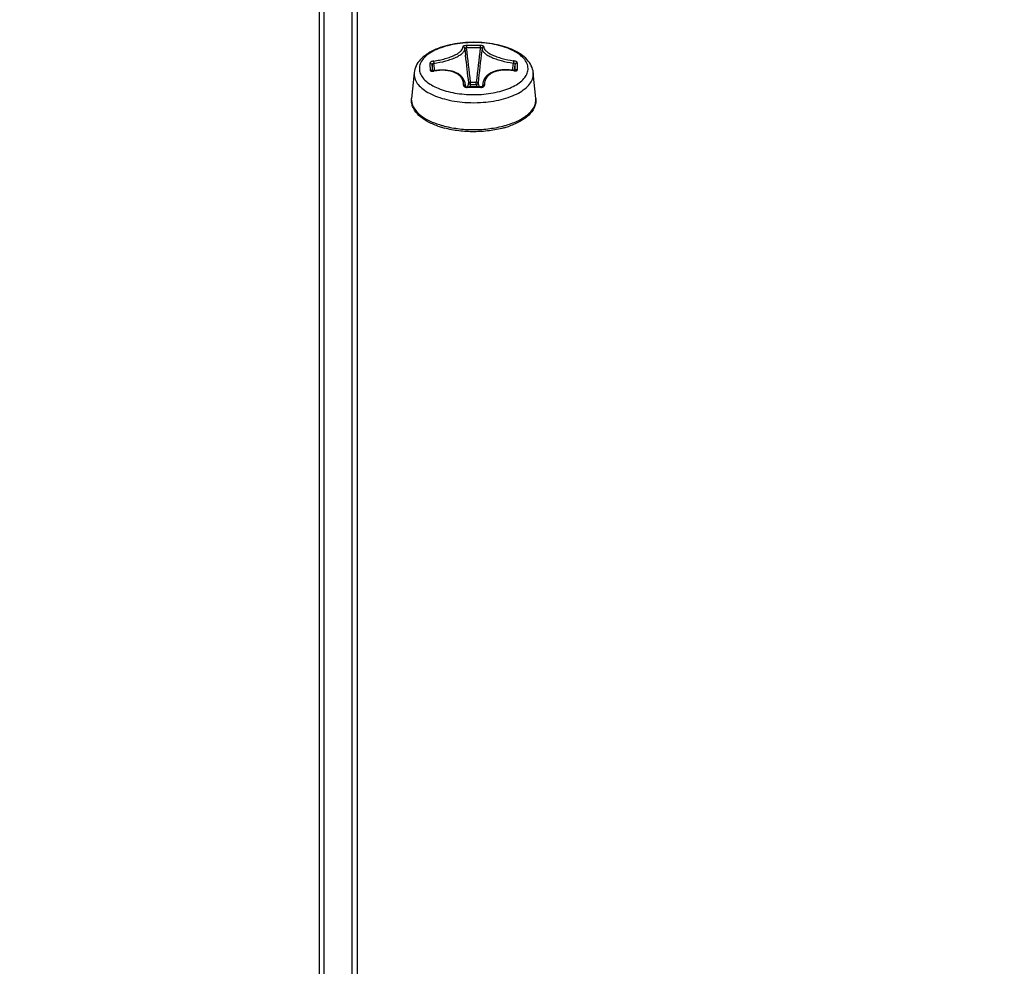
# Model space of a CAD drawing. Header units: millimetres. Extents: x 0 to 420, y 0 to 297.
# Tile 278 of 502: x 245.98 to 251.49, y 244.41 to 249.71. Entities that reach past the tile are written whole.
import ezdxf

# ---------------------------------------------------------------- set-up
doc = ezdxf.new("R2010")
doc.units = ezdxf.units.MM
doc.header["$LTSCALE"] = 23.1
doc.layers.get('0').update_dxf_attribs({"linetype": 'CONTINUOUS'})
doc.layers.add('DIM_PILOTEES', color=7, linetype='CONTINUOUS')
doc.styles.add('TEXTSTYLE_2', font='txt', dxfattribs={"width": 0.97619})
doc.styles.add('TEXTSTYLE_6', font='txt', dxfattribs={"width": 1.178571})
doc.dimstyles.new('DIMSTYLE_1', dxfattribs={"dimtxt": 2.5, "dimasz": 0.1875, "dimexe": 0.125, "dimexo": 0.0625, "dimgap": 1.25, "dimtad": 0, "dimtih": 1, "dimtoh": 1, "dimdsep": 46, "dimtxsty": 'TEXTSTYLE_2', "dimblk": '_FILLED', "dimblk1": '_FILLED', "dimblk2": '_FILLED', "dimcen": 0.09, "dimazin": 2, "dimtfac": 1, "dimtofl": 0, "dimtmove": 0, "dimatfit": 3, "dimldrblk": '_FILLED', "dimfxl": 1, "dimtolj": 1, "dimarcsym": 0})
doc.dimstyles.new('DIMSTYLE_5', dxfattribs={"dimtxt": 2.5, "dimasz": 0.1875, "dimexe": 0.125, "dimexo": 0.0625, "dimgap": 1.25, "dimtad": 0, "dimtih": 1, "dimtoh": 1, "dimdsep": 46, "dimtxsty": 'TEXTSTYLE_6', "dimblk": '_FILLED', "dimblk1": '_FILLED', "dimblk2": '_FILLED', "dimcen": 0.09, "dimazin": 2, "dimtfac": 1, "dimtofl": 0, "dimtmove": 0, "dimatfit": 3, "dimldrblk": '_FILLED', "dimfxl": 1, "dimtolj": 1, "dimarcsym": 0})

# ---------------------------------------------------------------- blocks, each defined once
blk = doc.blocks.new('_FILLED')
at = {"color": 0, "linetype": 'BYBLOCK'}
blk.add_solid([(0, 0), (-1, 0.167), (-1, -0.167)], dxfattribs=at)
blk = doc.blocks.new('*D0')
at = {"layer": 'DIM_PILOTEES', "color": 2, "linetype": 'CONTINUOUS'}
for p, q in [((218.8808, 254.2086), (215.0951, 254.2086)), ((215.2201, 254.2086), (215.2201, 191.7537)), ((273.8528, 254.2086), (218.8808, 254.2086)), ((215.2201, 129.4471), (215.2201, 186.7537)), ((218.8808, 129.4471), (215.0951, 129.4471)), ((273.8782, 129.4471), (218.8808, 129.4471))]:
    blk.add_line(p, q, dxfattribs=at)
at = {"layer": 'DIM_PILOTEES', "color": 2, "linetype": 'CONTINUOUS', "xscale": 0.1875, "yscale": 0.1875, "zscale": 0.1875}
for p, rotation in [((215.2201, 254.2086), 90), ((215.2201, 129.4471), 270)]:
    blk.add_blockref('_FILLED', p, dxfattribs=dict(at, rotation=rotation))
at = {"layer": 'DIM_PILOTEES', "color": 2, "linetype": 'CONTINUOUS', "insert": (215.2201, 190.5037), "char_height": 2.5, "width": 10.982143, "attachment_point": 2, "line_spacing_factor": 0.9, "style": 'TEXTSTYLE_2'}
blk.add_mtext('{\\ftxt;\\W0.0001;\\H0.0001;\\~}{\\ftxt;\\W2.9285714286;\\H2.5; }{\\ftxt;\\W0.0001;\\H0.0001;\\~}', dxfattribs=at)
blk = doc.blocks.new('*D8')
at = {"layer": 'DIM_PILOTEES', "color": 2, "linetype": 'CONTINUOUS'}
for p, q in [((226.3883, 276.7141), (226.3883, 278.0891)), ((276.2211, 276.7141), (276.2211, 278.0891)), ((226.3883, 277.9641), (248.9616, 277.9641)), ((276.2211, 277.9641), (257.3545, 277.9641)), ((226.3883, 206.2157), (226.3883, 276.7141)), ((276.2211, 241.6204), (276.2211, 276.7141))]:
    blk.add_line(p, q, dxfattribs=at)
at = {"layer": 'DIM_PILOTEES', "color": 2, "linetype": 'CONTINUOUS', "xscale": 0.1875, "yscale": 0.1875, "zscale": 0.1875, "rotation": 180}
blk.add_blockref('_FILLED', (226.3883, 277.9641), dxfattribs=at)
at = {"layer": 'DIM_PILOTEES', "color": 2, "linetype": 'CONTINUOUS', "xscale": 0.1875, "yscale": 0.1875, "zscale": 0.1875}
blk.add_blockref('_FILLED', (276.2211, 277.9641), dxfattribs=at)
at = {"layer": 'DIM_PILOTEES', "color": 2, "linetype": 'CONTINUOUS', "insert": (253.158, 279.2141), "char_height": 2.5, "width": 8.839286, "attachment_point": 2, "line_spacing_factor": 0.9, "style": 'TEXTSTYLE_6'}
blk.add_mtext('{\\ftxt;\\W0.0001;\\H0.0001;\\~}{\\ftxt;\\W2.3571428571;\\H2.5; }{\\ftxt;\\W0.0001;\\H0.0001;\\~}', dxfattribs=at)

msp = doc.modelspace()

# ---------------------------------------------------------------- linework, layer by layer
at = {"color": 7, "linetype": 'CONTINUOUS'}
for p, q in [((247.8711, 227.8463), (247.8711, 254.072)), ((247.6831, 253.7976), (247.6831, 227.8079)), ((247.8411, 227.8402), (247.8411, 253.672)), ((248.4708, 249.5491), (248.4706, 249.5498)), ((248.4708, 249.5494), (248.4707, 249.5492)), ((248.471, 249.5477), (248.4708, 249.5491)), ((248.471, 249.5477), (248.4754, 249.5105)), ((248.4805, 249.5645), (248.481, 249.5511)), ((248.5575, 249.5648), (248.5573, 249.5514)), ((248.5676, 249.5489), (248.5659, 249.5349)), ((248.5673, 249.5502), (248.5667, 249.5505)), ((248.5677, 249.5497), (248.5676, 249.5492)), ((248.5676, 249.5492), (248.5676, 249.5489)), ((248.5676, 249.5489), (248.5676, 249.5488)), ((248.4755, 249.5103), (248.4754, 249.5105)), ((248.2921, 249.4222), (248.2881, 249.4571)), ((248.2921, 249.4222), (248.2881, 249.4571)), ((248.3028, 249.4235), (248.2984, 249.465)), ((248.3376, 249.4274), (248.3239, 249.4265)), ((248.3511, 249.4276), (248.3376, 249.4274)), ((248.3643, 249.427), (248.3511, 249.4276)), ((248.3771, 249.4255), (248.3643, 249.427)), ((248.678, 249.4281), (248.6652, 249.4265)), ((248.6913, 249.4289), (248.678, 249.4281)), ((248.705, 249.4289), (248.6913, 249.4289)), ((248.7189, 249.4281), (248.705, 249.4289)), ((248.7329, 249.4265), (248.7189, 249.4281)), ((248.7386, 249.4255), (248.7429, 249.4668)), ((248.7495, 249.424), (248.7534, 249.4589)), ((248.7495, 249.424), (248.7534, 249.4589)), ((248.1877, 249.4124), (248.1733, 249.2688)), ((248.2881, 249.4227), (248.2877, 249.4229)), ((248.2889, 249.4225), (248.2881, 249.4227)), ((248.2887, 249.4226), (248.2887, 249.4229)), ((248.29, 249.4223), (248.2889, 249.4225)), ((248.2913, 249.4222), (248.29, 249.4223)), ((248.2905, 249.4205), (248.2953, 249.4208)), ((248.2928, 249.4221), (248.2913, 249.4222)), ((248.2945, 249.4222), (248.2928, 249.4221)), ((248.2963, 249.4224), (248.2945, 249.4222)), ((248.298, 249.4227), (248.2963, 249.4224)), ((248.3101, 249.4248), (248.298, 249.4227)), ((248.2981, 249.4212), (248.298, 249.4227)), ((248.3239, 249.4265), (248.3101, 249.4248)), ((248.3894, 249.4234), (248.3771, 249.4255)), ((248.4012, 249.4204), (248.3894, 249.4234)), ((248.4124, 249.4167), (248.4012, 249.4204)), ((248.4228, 249.4123), (248.4124, 249.4167)), ((248.4324, 249.4073), (248.4228, 249.4123)), ((248.4412, 249.4015), (248.4324, 249.4073)), ((248.449, 249.3952), (248.4412, 249.4015)), ((248.4559, 249.3883), (248.449, 249.3952)), ((248.4617, 249.3809), (248.4559, 249.3883)), ((248.4665, 249.3731), (248.4617, 249.3809)), ((248.4703, 249.3648), (248.4665, 249.3731)), ((248.5774, 249.3717), (248.5741, 249.3632)), ((248.5819, 249.3798), (248.5774, 249.3717)), ((248.5874, 249.3875), (248.5819, 249.3798)), ((248.594, 249.3946), (248.5874, 249.3875)), ((248.6016, 249.4012), (248.594, 249.3946)), ((248.6101, 249.4071), (248.6016, 249.4012)), ((248.6196, 249.4125), (248.6101, 249.4071)), ((248.6299, 249.4171), (248.6196, 249.4125)), ((248.641, 249.421), (248.6299, 249.4171)), ((248.6528, 249.4242), (248.641, 249.421)), ((248.6652, 249.4265), (248.6528, 249.4242)), ((248.7465, 249.4242), (248.7329, 249.4265)), ((248.7449, 249.423), (248.7449, 249.4245)), ((248.7483, 249.424), (248.7465, 249.4242)), ((248.7478, 249.4226), (248.7526, 249.4223)), ((248.7501, 249.4239), (248.7483, 249.424)), ((248.7516, 249.424), (248.7501, 249.4239)), ((248.7529, 249.4241), (248.7516, 249.424)), ((248.754, 249.4243), (248.7529, 249.4241)), ((248.7547, 249.4245), (248.754, 249.4243)), ((248.7552, 249.4247), (248.7547, 249.4245)), ((248.7554, 249.4248), (248.7552, 249.4247)), ((248.8688, 249.2688), (248.8544, 249.4124)), ((248.4729, 249.3561), (248.4703, 249.3648)), ((248.4742, 249.3485), (248.4729, 249.3561)), ((248.4742, 249.3486), (248.4759, 249.3342)), ((248.4745, 249.3352), (248.4744, 249.3359)), ((248.4745, 249.3352), (248.4744, 249.3353)), ((248.4748, 249.3349), (248.4745, 249.3352)), ((248.4754, 249.3344), (248.4748, 249.3349)), ((248.4762, 249.334), (248.4754, 249.3344)), ((248.4772, 249.3335), (248.4762, 249.334)), ((248.4784, 249.3331), (248.4772, 249.3335)), ((248.4798, 249.3327), (248.4784, 249.3331)), ((248.4813, 249.3325), (248.4798, 249.3327)), ((248.483, 249.3324), (248.4813, 249.3325)), ((248.4846, 249.3323), (248.483, 249.3324)), ((248.4961, 249.3327), (248.4846, 249.3323)), ((248.5096, 249.3329), (248.4961, 249.3327)), ((248.5031, 249.3596), (248.5355, 249.3597)), ((248.5032, 249.347), (248.5031, 249.3596)), ((248.5032, 249.347), (248.5356, 249.3471)), ((248.5231, 249.333), (248.5096, 249.3329)), ((248.5366, 249.333), (248.5231, 249.333)), ((248.5356, 249.3471), (248.5355, 249.3597)), ((248.5501, 249.3329), (248.5366, 249.333)), ((248.5614, 249.3326), (248.5501, 249.3329)), ((248.5629, 249.3327), (248.5614, 249.3326)), ((248.5645, 249.3328), (248.5629, 249.3327)), ((248.566, 249.3331), (248.5645, 249.3328)), ((248.5674, 249.3334), (248.566, 249.3331)), ((248.5686, 249.3338), (248.5674, 249.3334)), ((248.5695, 249.3342), (248.5686, 249.3338)), ((248.5714, 249.3507), (248.5695, 249.3342)), ((248.5704, 249.3347), (248.5695, 249.3342)), ((248.5714, 249.3356), (248.5704, 249.3347)), ((248.5712, 249.3354), (248.5714, 249.3363)), ((248.572, 249.3543), (248.5714, 249.3506)), ((248.5741, 249.3632), (248.572, 249.3543)), ((248.1729, 249.2578), (248.1733, 249.2688)), ((248.8691, 249.2624), (248.8688, 249.2688)), ((248.8688, 249.2688), (248.8692, 249.2611))]:
    msp.add_line(p, q, dxfattribs=at)
at = {"color": 3, "linetype": 'CONTINUOUS'}
msp.add_line((247.6572, 253.8942), (247.6572, 227.8026), dxfattribs=at)
at = {"color": 7, "linetype": 'CONTINUOUS'}
for centre, radius, start, end in [((248.5241, 248.2714), 1.2938, 88.5218, 91.9309), ((248.5242, 248.2688), 1.2831, 88.5243, 91.9334), ((234.4611, 247.8333), 14.1247, 6.20356, 6.9856), ((262.6096, 247.8576), 14.154, 173.12685, 173.90781), ((248.5767, 249.5483), 0.00909, 163.9846, 171.2708), ((233.2718, 247.6902), 15.3122, 6.24194, 6.82663), ((263.4258, 247.757), 14.9658, 173.1773, 173.86976), ((251.1706, 249.497), 2.8946, 180.6359, 180.9904), ((251.697, 249.5064), 3.4211, 180.9957, 181.3138), ((251.1104, 249.4882), 2.8225, 180.6311, 180.9917), ((251.6099, 249.497), 3.3221, 180.9944, 181.2777), ((246.705, 249.4062), 2.049, 0.978, 1.4748), ((246.3269, 249.3994), 2.4272, 0.5891, 0.9865), ((246.6865, 249.4134), 2.0795, 0.9778, 1.4713), ((246.2683, 249.406), 2.4978, 0.5489, 0.9846), ((248.2643, 249.4048), 0.077, 174.2971, 180.9795), ((248.2904, 249.4601), 0.0396, 277.1199, 281.2892), ((248.7525, 249.4622), 0.0399, 259.1351, 263.2891), ((248.7777, 249.4048), 0.0771, 0.9948, 5.7034), ((248.4794, 249.3356), 0.00496, 177.0029, 183.9005), ((248.5133, 249.3312), 0.0287, 177.6726, 182.4348), ((248.5289, 247.8793), 1.4513, 88.71, 91.7491), ((248.5487, 249.3309), 0.0129, 357.3819, 7.9928), ((248.5664, 249.3359), 0.00498, 356.0593, 4.2957), ((248.521, 249.9201), 0.6302, 266.3614, 273.9395), ((248.7893, 249.261), 0.0798, 0.0873, 0.989), ((248.2529, 249.261), 0.0799, 180.9893, 182.2638), ((248.521, 249.9383), 0.6935, 267.1442, 273.1288), ((248.4797, 249.5683), 0.4818, 250.7569, 253.9342), ((248.4864, 249.6201), 0.5226, 253.989, 254.5941), ((248.4896, 249.6022), 0.517, 253.9232, 255.1495), ((248.5536, 249.5985), 0.5132, 285.2813, 286.0782), ((248.5572, 249.6148), 0.5171, 285.3983, 286.5822), ((248.5561, 249.5897), 0.504, 286.0799, 286.2855), ((248.5658, 249.5578), 0.4707, 286.2437, 289.2798)]:
    msp.add_arc(centre, radius, start, end, dxfattribs=at)
for points, knots in [([(248.8544, 249.4124), (248.8531, 249.4258), (248.8451, 249.4525), (248.8205, 249.4872), (248.7861, 249.5162), (248.7438, 249.5399), (248.6947, 249.5587), (248.6204, 249.5774), (248.521, 249.5863), (248.4217, 249.5774), (248.3474, 249.5587), (248.2983, 249.5399), (248.256, 249.5162), (248.2216, 249.4872), (248.197, 249.4525), (248.189, 249.4258), (248.1877, 249.4124)], [0, 0, 0, 0, 0.049832, 0.101193, 0.155966, 0.215691, 0.280842, 0.350888, 0.500005, 0.649122, 0.719167, 0.784316, 0.844039, 0.89881, 0.950167, 1, 1, 1, 1]), ([(248.8251, 249.4369), (248.8249, 249.4466), (248.82, 249.4672), (248.8009, 249.495), (248.7716, 249.5199), (248.733, 249.5415), (248.6867, 249.559), (248.615, 249.5767), (248.5186, 249.585), (248.4225, 249.576), (248.3512, 249.5577), (248.3055, 249.5398), (248.2677, 249.518), (248.2392, 249.4928), (248.221, 249.4648), (248.2168, 249.4441), (248.217, 249.4345)], [0, 0, 0, 0, 0.040018, 0.084776, 0.137019, 0.197592, 0.265994, 0.340861, 0.501811, 0.662357, 0.736748, 0.804532, 0.864408, 0.915966, 0.96019, 1, 1, 1, 1]), ([(248.2972, 249.4777), (248.308, 249.4793), (248.3296, 249.4831), (248.3607, 249.4908), (248.3896, 249.5001), (248.4148, 249.5107), (248.4353, 249.5219), (248.4503, 249.5335), (248.4595, 249.545), (248.4611, 249.5537), (248.4603, 249.5572)], [0, 0, 0, 0, 0.172643, 0.342891, 0.503767, 0.648635, 0.771964, 0.870302, 0.943857, 1, 1, 1, 1]), ([(248.2984, 249.465), (248.3208, 249.4681), (248.3537, 249.4746), (248.3947, 249.4875), (248.4212, 249.4984), (248.443, 249.5101), (248.459, 249.5222), (248.4692, 249.5345), (248.4714, 249.5438), (248.471, 249.5477)], [0, 0, 0, 0, 0.338733, 0.498065, 0.642174, 0.765819, 0.865656, 0.941635, 1, 1, 1, 1]), ([(248.4805, 249.5645), (248.4778, 249.5644), (248.4729, 249.564), (248.4671, 249.5627), (248.4634, 249.5611), (248.4613, 249.5598), (248.4601, 249.5581), (248.4603, 249.5572)], [0, 0, 0, 0, 0.356505, 0.661666, 0.782045, 0.877012, 1, 1, 1, 1]), ([(248.4603, 249.5572), (248.4626, 249.5574), (248.4674, 249.5561), (248.4702, 249.5519), (248.4706, 249.5498)], [0, 0, 0, 0, 0.508179, 1, 1, 1, 1]), ([(248.481, 249.5511), (248.4787, 249.5512), (248.4755, 249.5511), (248.4722, 249.5504), (248.471, 249.5498), (248.4708, 249.5494)], [0, 0, 0, 0, 0.651178, 0.873979, 1, 1, 1, 1]), ([(248.5667, 249.5505), (248.5655, 249.551), (248.5623, 249.5514), (248.5591, 249.5515), (248.5573, 249.5514)], [0, 0, 0, 0, 0.413968, 1, 1, 1, 1]), ([(248.5781, 249.5577), (248.5782, 249.5586), (248.577, 249.5603), (248.5748, 249.5615), (248.5711, 249.5631), (248.5652, 249.5643), (248.5602, 249.5648), (248.5575, 249.5648)], [0, 0, 0, 0, 0.123955, 0.21989, 0.340936, 0.645927, 1, 1, 1, 1]), ([(248.5676, 249.5488), (248.5671, 249.5449), (248.5695, 249.5356), (248.5799, 249.5234), (248.5963, 249.5112), (248.6184, 249.4995), (248.6454, 249.4888), (248.687, 249.4761), (248.7202, 249.4697), (248.7429, 249.4668)], [0, 0, 0, 0, 0.057924, 0.133785, 0.233785, 0.357758, 0.502217, 0.661772, 1, 1, 1, 1]), ([(248.5781, 249.5577), (248.5759, 249.5578), (248.5713, 249.5567), (248.5685, 249.5529), (248.568, 249.5508)], [0, 0, 0, 0, 0.507737, 1, 1, 1, 1]), ([(248.5781, 249.5577), (248.5775, 249.5541), (248.5796, 249.5454), (248.5893, 249.5341), (248.6046, 249.5226), (248.6256, 249.5115), (248.6511, 249.5012), (248.6907, 249.4888), (248.7223, 249.4825), (248.744, 249.4795)], [0, 0, 0, 0, 0.056096, 0.13046, 0.22971, 0.353695, 0.498793, 0.659392, 1, 1, 1, 1]), ([(248.217, 249.4345), (248.2172, 249.4257), (248.2212, 249.4071), (248.237, 249.3816), (248.2616, 249.3582), (248.2941, 249.3375), (248.3336, 249.3199), (248.3959, 249.3007), (248.4464, 249.2934), (248.4811, 249.2912)], [0, 0, 0, 0, 0.081966, 0.172179, 0.275789, 0.394874, 0.529174, 0.676875, 1, 1, 1, 1]), ([(248.2972, 249.4777), (248.2945, 249.4773), (248.2893, 249.4761), (248.2826, 249.4731), (248.2778, 249.4696), (248.2761, 249.4663), (248.2761, 249.4649)], [0, 0, 0, 0, 0.316178, 0.606324, 0.837159, 1, 1, 1, 1]), ([(248.2761, 249.4649), (248.2788, 249.4654), (248.2845, 249.4645), (248.2878, 249.4596), (248.2881, 249.4571)], [0, 0, 0, 0, 0.519614, 1, 1, 1, 1]), ([(248.2768, 249.428), (248.279, 249.4284), (248.2837, 249.4279), (248.2872, 249.4247), (248.2881, 249.4227)], [0, 0, 0, 0, 0.519314, 1, 1, 1, 1]), ([(248.2768, 249.428), (248.2768, 249.4269), (248.2776, 249.4246), (248.2808, 249.4222), (248.2853, 249.4208), (248.2887, 249.4205), (248.2905, 249.4205)], [0, 0, 0, 0, 0.18552, 0.403082, 0.675627, 1, 1, 1, 1]), ([(248.2984, 249.465), (248.2958, 249.4644), (248.2917, 249.4628), (248.2881, 249.4589), (248.2881, 249.4571)], [0, 0, 0, 0, 0.591587, 1, 1, 1, 1]), ([(248.2972, 249.4777), (248.2969, 249.4759), (248.2973, 249.4716), (248.2979, 249.4674), (248.2984, 249.465)], [0, 0, 0, 0, 0.42484, 1, 1, 1, 1]), ([(248.464, 249.343), (248.4645, 249.3499), (248.4634, 249.3639), (248.4543, 249.3834), (248.4385, 249.4), (248.4086, 249.418), (248.3599, 249.4285), (248.3192, 249.4254), (248.2981, 249.4212)], [0, 0, 0, 0, 0.098267, 0.197147, 0.303203, 0.420841, 0.692844, 1, 1, 1, 1]), ([(248.5643, 249.2914), (248.599, 249.2938), (248.6495, 249.3014), (248.7115, 249.3211), (248.7507, 249.339), (248.7828, 249.36), (248.8068, 249.3836), (248.8219, 249.4095), (248.8252, 249.4281), (248.8251, 249.4369)], [0, 0, 0, 0, 0.324364, 0.472188, 0.606293, 0.724938, 0.828017, 0.917868, 1, 1, 1, 1]), ([(248.7449, 249.423), (248.7239, 249.427), (248.6922, 249.4292), (248.6523, 249.4227), (248.6267, 249.4137), (248.6057, 249.4007), (248.5904, 249.3839), (248.5819, 249.3643), (248.5811, 249.3503), (248.5818, 249.3435)], [0, 0, 0, 0, 0.307869, 0.450112, 0.580219, 0.697182, 0.802659, 0.901344, 1, 1, 1, 1]), ([(248.744, 249.4795), (248.7443, 249.4777), (248.7439, 249.4734), (248.7434, 249.4692), (248.7429, 249.4668)], [0, 0, 0, 0, 0.424813, 1, 1, 1, 1]), ([(248.7534, 249.4589), (248.7534, 249.4608), (248.7497, 249.4646), (248.7455, 249.4662), (248.7429, 249.4668)], [0, 0, 0, 0, 0.409903, 1, 1, 1, 1]), ([(248.7654, 249.4668), (248.7653, 249.4682), (248.7635, 249.4715), (248.7586, 249.475), (248.7518, 249.4779), (248.7467, 249.4791), (248.744, 249.4795)], [0, 0, 0, 0, 0.163438, 0.395349, 0.685463, 1, 1, 1, 1]), ([(248.7526, 249.4223), (248.7544, 249.4224), (248.7578, 249.4227), (248.7622, 249.4242), (248.7652, 249.4266), (248.766, 249.4289), (248.766, 249.4299)], [0, 0, 0, 0, 0.325155, 0.597044, 0.813666, 1, 1, 1, 1]), ([(248.7654, 249.4668), (248.7627, 249.4673), (248.757, 249.4664), (248.7537, 249.4614), (248.7534, 249.4589)], [0, 0, 0, 0, 0.519222, 1, 1, 1, 1]), ([(248.766, 249.4299), (248.7637, 249.4303), (248.759, 249.4298), (248.7555, 249.4265), (248.7546, 249.4245)], [0, 0, 0, 0, 0.518822, 1, 1, 1, 1]), ([(248.1873, 249.4035), (248.1875, 249.3936), (248.192, 249.3728), (248.2101, 249.3442), (248.2382, 249.3182), (248.2752, 249.2953), (248.32, 249.276), (248.3905, 249.2552), (248.4474, 249.2476), (248.4865, 249.2456)], [0, 0, 0, 0, 0.081476, 0.171435, 0.2751, 0.394479, 0.529173, 0.677196, 1, 1, 1, 1]), ([(248.5589, 249.2458), (248.598, 249.2479), (248.655, 249.2558), (248.7253, 249.2771), (248.7699, 249.2968), (248.8064, 249.3201), (248.8338, 249.3464), (248.8511, 249.3753), (248.855, 249.3963), (248.8548, 249.4061)], [0, 0, 0, 0, 0.324064, 0.472234, 0.606755, 0.725702, 0.828825, 0.918394, 1, 1, 1, 1]), ([(248.464, 249.343), (248.4639, 249.3408), (248.4659, 249.3356), (248.4704, 249.3329), (248.473, 249.3319)], [0, 0, 0, 0, 0.446709, 1, 1, 1, 1]), ([(248.464, 249.343), (248.4664, 249.343), (248.471, 249.3419), (248.4741, 249.3379), (248.4744, 249.3359)], [0, 0, 0, 0, 0.540124, 1, 1, 1, 1]), ([(248.473, 249.3319), (248.4739, 249.3315), (248.4776, 249.3303), (248.4816, 249.3299), (248.4846, 249.33)], [0, 0, 0, 0, 0.238648, 1, 1, 1, 1]), ([(248.4852, 249.3323), (248.4863, 249.3341), (248.4904, 249.3411), (248.4928, 249.3491), (248.4932, 249.355)], [0, 0, 0, 0, 0.26454, 1, 1, 1, 1]), ([(248.5031, 249.3596), (248.5008, 249.3593), (248.4975, 249.3587), (248.4943, 249.3568), (248.4933, 249.3556), (248.4932, 249.355)], [0, 0, 0, 0, 0.620014, 0.847059, 1, 1, 1, 1]), ([(248.5032, 249.347), (248.5008, 249.347), (248.4961, 249.3485), (248.4935, 249.3528), (248.4932, 249.355)], [0, 0, 0, 0, 0.520738, 1, 1, 1, 1]), ([(248.4997, 249.3327), (248.5002, 249.3339), (248.5019, 249.3385), (248.5029, 249.3433), (248.5032, 249.347)], [0, 0, 0, 0, 0.256277, 1, 1, 1, 1]), ([(248.5455, 249.3552), (248.5454, 249.3558), (248.5444, 249.357), (248.5411, 249.3588), (248.5379, 249.3595), (248.5355, 249.3597)], [0, 0, 0, 0, 0.154124, 0.382161, 1, 1, 1, 1]), ([(248.5356, 249.3471), (248.538, 249.3472), (248.5426, 249.3487), (248.5453, 249.3531), (248.5455, 249.3552)], [0, 0, 0, 0, 0.520405, 1, 1, 1, 1]), ([(248.5356, 249.3471), (248.5357, 249.3459), (248.5365, 249.3411), (248.538, 249.3363), (248.5395, 249.333)], [0, 0, 0, 0, 0.244856, 1, 1, 1, 1]), ([(248.5455, 249.3552), (248.5457, 249.3533), (248.5472, 249.3453), (248.5508, 249.3378), (248.5543, 249.3328)], [0, 0, 0, 0, 0.239163, 1, 1, 1, 1]), ([(248.5616, 249.3303), (248.5626, 249.3302), (248.5664, 249.3303), (248.5702, 249.3311), (248.5729, 249.3322)], [0, 0, 0, 0, 0.259777, 1, 1, 1, 1]), ([(248.5818, 249.3435), (248.5794, 249.3435), (248.5747, 249.3423), (248.5717, 249.3383), (248.5714, 249.3363)], [0, 0, 0, 0, 0.53947, 1, 1, 1, 1]), ([(248.5729, 249.3322), (248.5754, 249.3332), (248.58, 249.3359), (248.582, 249.3412), (248.5818, 249.3435)], [0, 0, 0, 0, 0.553344, 1, 1, 1, 1]), ([(248.3209, 249.1135), (248.3003, 249.1207), (248.2626, 249.137), (248.2149, 249.17), (248.1868, 249.2046), (248.1752, 249.2347), (248.173, 249.2502), (248.1729, 249.2578)], [0, 0, 0, 0, 0.299048, 0.560395, 0.788863, 0.89557, 1, 1, 1, 1]), ([(248.173, 249.2578), (248.1733, 249.2507), (248.1759, 249.2361), (248.1872, 249.2111), (248.2099, 249.184), (248.2454, 249.1574), (248.2905, 249.1346), (248.3242, 249.123), (248.3423, 249.1178)], [0, 0, 0, 0, 0.091764, 0.188815, 0.351521, 0.540737, 0.757718, 1, 1, 1, 1]), ([(248.7047, 249.1192), (248.7282, 249.1262), (248.7707, 249.1422), (248.8173, 249.1711), (248.8443, 249.1979), (248.8585, 249.2182), (248.8672, 249.2394), (248.8692, 249.254), (248.8691, 249.2611)], [0, 0, 0, 0, 0.318091, 0.588251, 0.704942, 0.810561, 0.907634, 1, 1, 1, 1]), ([(248.8692, 249.2611), (248.8693, 249.2533), (248.8677, 249.2376), (248.8566, 249.2067), (248.8287, 249.1712), (248.7805, 249.1375), (248.7421, 249.1208), (248.7212, 249.1135)], [0, 0, 0, 0, 0.104606, 0.211261, 0.439221, 0.70037, 1, 1, 1, 1]), ([(248.3476, 249.1163), (248.375, 249.1087), (248.4326, 249.0977), (248.521, 249.0922), (248.6095, 249.0977), (248.6671, 249.1087), (248.6945, 249.1163)], [0, 0, 0, 0, 0.243394, 0.499993, 0.756595, 1, 1, 1, 1]), ([(248.6888, 249.1034), (248.6626, 249.0963), (248.6076, 249.0857), (248.5232, 249.0804), (248.4386, 249.0852), (248.3835, 249.0954), (248.3571, 249.1024)], [0, 0, 0, 0, 0.243623, 0.499416, 0.755512, 1, 1, 1, 1])]:
    msp.add_open_spline(points, degree=3, knots=knots, dxfattribs=at)
for points in [[(248.5677, 249.5495), (248.5677, 249.5497), (248.5675, 249.55), (248.5673, 249.5502)], [(248.4744, 249.3359), (248.4748, 249.3401), (248.4747, 249.3444), (248.4742, 249.3485)], [(248.5714, 249.3506), (248.5709, 249.3459), (248.5709, 249.341), (248.5714, 249.3363)]]:
    msp.add_open_spline(points, degree=3, dxfattribs=at)

# ---------------------------------------------------------------- dimensions: what is measured, and where the dimension line sits
at = {"layer": 'DIM_PILOTEES', "color": 2, "linetype": 'CONTINUOUS'}
for base, p1, p2, angle, text, dimstyle, picture, middle in [((226.3883, 277.9641), (276.2211, 241.5579), (226.3883, 206.1532), 180, '{\\ftxt;\\W0.0001;\\H0.0001;\\~}{\\ftxt;\\W2.3571428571;\\H2.5; }{\\ftxt;\\W0.0001;\\H0.0001;\\~}', 'DIMSTYLE_5', '*D8', (250.2116, 276.7141)), ((215.2201, 254.2086), (273.9407, 129.4471), (273.9153, 254.2086), 90, '{\\ftxt;\\W0.0001;\\H0.0001;\\~}{\\ftxt;\\W2.9285714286;\\H2.5; }{\\ftxt;\\W0.0001;\\H0.0001;\\~}', 'DIMSTYLE_1', '*D0', (211.5594, 188.0037))]:
    dim = msp.add_linear_dim(base=base, p1=p1, p2=p2, angle=angle, text=text, dimstyle=dimstyle, dxfattribs=at)
    dim.commit()
    dim.dimension.update_dxf_attribs({"geometry": picture, "text_midpoint": middle, "dimtype": 160})

doc.saveas('drawing.dxf')
